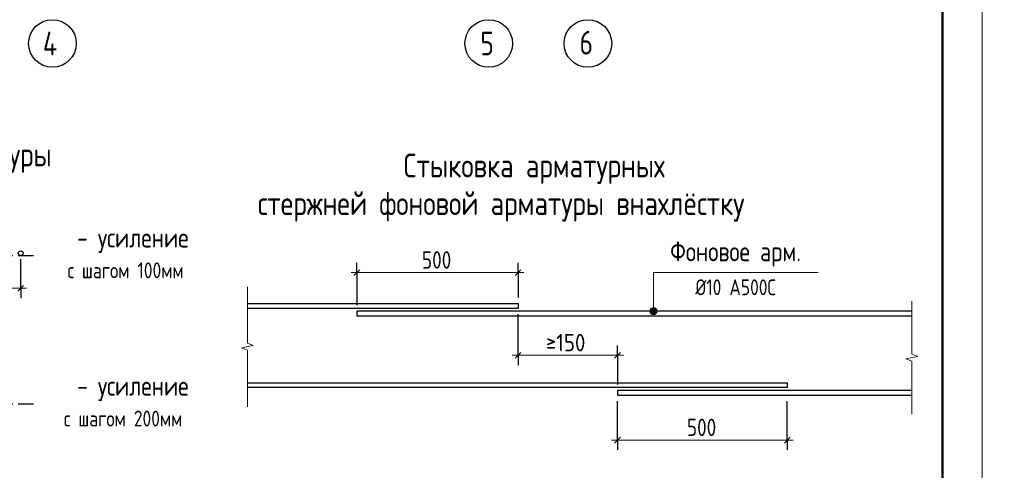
# Model space of a CAD drawing. Header units: millimetres. Extents: x 40580 to 1930067, y -240640 to 81020.
# Tile 673 of 686: x 1832315 to 1844727, y -223793 to -218109. Entities that reach past the tile are written whole.
import ezdxf

# ---------------------------------------------------------------- set-up
doc = ezdxf.new("R2010")
doc.units = ezdxf.units.MM
doc.linetypes.add('______2', pattern=[270, 200, -70])
doc.linetypes.add('CENTER', pattern=[2, 1.25, -0.25, 0.25, -0.25])
for name, color, linetype, lineweight in [('Standard', 7, 'Continuous', 25), ('ОСИ', 7, 'CENTER', 15), ('Примечания', 7, 'Continuous', 13)]:
    doc.layers.add(name, color=color, linetype=linetype, lineweight=lineweight)
doc.styles.add('GOST 2.304', font='isocpeur.ttf', dxfattribs={"width": 0.8})
doc.styles.add('GOST 2.304-81', font='txt')
doc.styles.add('ISOCPEUR', font='isocpeur.ttf')

msp = doc.modelspace()

# ---------------------------------------------------------------- hatches: boundary and pattern name
at = {"layer": 'Примечания', "linetype": 'Continuous', "lineweight": 13, "transparency": 33554687}
for points in [[(1840259.4, -221785.4), (1840349.4, -221785.4), (1840343.1, -221762.9)], [(1840259.4, -221785.4), (1840343.1, -221762.9), (1840265.7, -221762.9)], [(1840265.7, -221807.9), (1840349.4, -221785.4), (1840259.4, -221785.4)], [(1840265.7, -221762.9), (1840343.1, -221762.9), (1840326.9, -221746.7)], [(1840265.7, -221762.9), (1840326.9, -221746.7), (1840281.9, -221746.7)], [(1840265.7, -221807.9), (1840343.1, -221807.9), (1840349.4, -221785.4)], [(1840281.9, -221746.7), (1840326.9, -221746.7), (1840304.4, -221740.4)], [(1840281.9, -221824.1), (1840343.1, -221807.9), (1840265.7, -221807.9)], [(1840281.9, -221824.1), (1840326.9, -221824.1), (1840343.1, -221807.9)], [(1840326.9, -221824.1), (1840281.9, -221824.1), (1840304.4, -221830.4)]]:
    msp.add_hatch(color=7, dxfattribs=at).paths.add_polyline_path(points)

# ---------------------------------------------------------------- linework, layer by layer
at = {"layer": 'Standard', "color": 7, "linetype": 'Continuous', "lineweight": 13, "transparency": 33554687}
for points in [[(1823450, -239549.7), (1844450, -239549.7), (1844450, -209849.7), (1823450, -209849.7), (1823450, -239549.7)], [(1844450, -239549.7), (1865450, -239549.7), (1865450, -209849.7), (1844450, -209849.7), (1844450, -239549.7)]]:
    msp.add_lwpolyline(points, close=True, dxfattribs=at)
at = {"layer": 'Standard', "color": 7, "linetype": 'Continuous', "lineweight": 50, "transparency": 33554687}
msp.add_lwpolyline([(1825450, -210349.7), (1843950, -210349.7), (1843950, -239049.7), (1825450, -239049.7), (1825450, -210349.7)], close=True, dxfattribs=at)
at = {"layer": 'ОСИ', "color": 7, "linetype": 'Continuous', "lineweight": -3, "transparency": 33554687}
for centre in [(1832727.6, -218409.1), (1838227.6, -218409.1), (1839477.6, -218409.1)]:
    msp.add_circle(centre, 300, dxfattribs=at)
at = {"layer": 'Примечания', "color": 8, "linetype": '______2', "lineweight": -3, "true_color": 0x737373, "transparency": 33554687}
for p, q in [((1827977.8, -221085), (1832487.8, -221085)), ((1827977.8, -222954.4), (1832487.8, -222954.4))]:
    msp.add_line(p, q, dxfattribs=at)
at = {"layer": 'Примечания', "color": 253, "linetype": 'Continuous', "lineweight": -3, "true_color": 0xa0a0a0, "transparency": 33554687}
for p, q in [((1832327.8, -221497.5), (1832327.8, -221130)), ((1836566.9, -221299.8), (1836566.9, -221174.8)), ((1838596.9, -221299.8), (1838596.9, -221174.8)), ((1836566.9, -221299.8), (1836566.9, -221424.8)), ((1836566.9, -221299.8), (1836566.9, -221710.4)), ((1838596.9, -221299.8), (1838596.9, -221424.8)), ((1838596.9, -221299.8), (1838596.9, -221615.4)), ((1832327.8, -221497.5), (1832327.8, -221372.5)), ((1832327.8, -221497.5), (1832327.8, -221622.5)), ((1838596.9, -222342.6), (1838596.9, -221825.4)), ((1838596.9, -222342.6), (1838596.9, -222217.6)), ((1839851.9, -222342.6), (1839851.9, -222217.6)), ((1838596.9, -222342.6), (1838596.9, -222467.6)), ((1839851.9, -222342.6), (1839851.9, -222467.6)), ((1839851.9, -222342.6), (1839851.9, -222710.4)), ((1839851.9, -223411.6), (1839851.9, -222920.4)), ((1841991.9, -223411.6), (1841991.9, -222920.4)), ((1839851.9, -223411.6), (1839851.9, -223286.6)), ((1841991.9, -223411.6), (1841991.9, -223286.6)), ((1839851.9, -223411.6), (1839851.9, -223536.6)), ((1841991.9, -223411.6), (1841991.9, -223536.6))]:
    msp.add_line(p, q, dxfattribs=at)
at = {"layer": 'Примечания', "color": 7, "linetype": 'Continuous', "lineweight": 13, "transparency": 33554687}
for p, q in [((1836566.9, -221299.8), (1836491.9, -221299.8)), ((1836566.9, -221299.8), (1838596.9, -221299.8)), ((1838596.9, -221299.8), (1838671.9, -221299.8)), ((1831327.8, -221497.5), (1832327.8, -221497.5)), ((1832327.8, -221497.5), (1832402.8, -221497.5)), ((1835185.4, -221477.9), (1835185.4, -222188.8)), ((1843562.9, -221657.9), (1843562.9, -222328.8)), ((1840259.4, -221785.4), (1840259.4, -221785.4)), ((1840304.4, -221740.4), (1840304.4, -221740.4)), ((1840349.4, -221785.4), (1840349.4, -221785.4)), ((1840304.4, -221830.4), (1840304.4, -221830.4)), ((1835260.4, -222219), (1835110.4, -222249.3)), ((1835110.4, -222249.3), (1835185.4, -222279.5)), ((1835185.4, -222188.8), (1835260.4, -222219)), ((1835185.4, -222279.5), (1835185.4, -222990.4)), ((1838596.9, -222342.6), (1838521.9, -222342.6)), ((1838596.9, -222342.6), (1839851.9, -222342.6)), ((1839851.9, -222342.6), (1839926.9, -222342.6)), ((1843637.9, -222357.4), (1843487.9, -222385.9)), ((1843487.9, -222385.9), (1843562.9, -222414.5)), ((1843562.9, -222328.8), (1843637.9, -222357.4)), ((1843562.9, -222414.5), (1843562.9, -223085.4)), ((1835185.4, -222990.4), (1835185.4, -222990.4)), ((1843562.9, -223085.4), (1843562.9, -223085.4)), ((1839851.9, -223411.6), (1839776.9, -223411.6)), ((1839851.9, -223411.6), (1841991.9, -223411.6)), ((1841991.9, -223411.6), (1842066.9, -223411.6))]:
    msp.add_line(p, q, dxfattribs=at)
at = {"layer": 'Примечания', "color": 7, "linetype": 'Continuous', "lineweight": 25, "transparency": 33554687}
for p, q in [((1836529.4, -221337.3), (1836604.4, -221262.3)), ((1838559.4, -221337.3), (1838634.4, -221262.3)), ((1832290.3, -221535), (1832365.3, -221460)), ((1838559.4, -222380.1), (1838634.4, -222305.1)), ((1839814.4, -222380.1), (1839889.4, -222305.1)), ((1839814.4, -223449.1), (1839889.4, -223374.1)), ((1841954.4, -223449.1), (1842029.4, -223374.1))]:
    msp.add_line(p, q, dxfattribs=at)
at = {"layer": 'Примечания', "color": 7, "linetype": 'Continuous', "lineweight": 13, "transparency": 33554687}
msp.add_lwpolyline([(1840304.4, -221785.4), (1840304.4, -221299.8), (1842381.9, -221299.8)], dxfattribs=at)
at = {"layer": 'Примечания', "color": 7, "linetype": 'Continuous', "lineweight": 25, "transparency": 33554687}
for points in [[(1835185.4, -221690.4), (1838596.9, -221690.4), (1838596.9, -221750.4), (1835185.4, -221750.4)], [(1843562.9, -221785.4), (1836566.9, -221785.4), (1836566.9, -221845.4), (1843562.9, -221845.4)], [(1835185.4, -222690.4), (1841991.9, -222690.4), (1841991.9, -222750.4), (1835185.4, -222750.4)], [(1843562.9, -222785.4), (1839851.9, -222785.4), (1839851.9, -222845.4), (1843562.9, -222845.4)]]:
    msp.add_lwpolyline(points, dxfattribs=at)
at = {"layer": 'Примечания', "color": 7, "linetype": 'Continuous', "lineweight": -3, "transparency": 33554687}
msp.add_circle((1832327.8, -221055), 30, dxfattribs=at)
at = {"layer": 'Примечания', "color": 7, "linetype": 'Continuous', "lineweight": 13, "transparency": 33554687}
msp.add_circle((1840304.4, -221785.4), 45, dxfattribs=at)

# ---------------------------------------------------------------- texts
at = {"layer": 'ОСИ', "color": 7, "linetype": 'Continuous', "lineweight": 25, "transparency": 33554687, "char_height": 300, "attachment_point": 7, "style": 'ISOCPEUR'}
for s, insert, width in [('\\W0.80;4', (1832607.6, -218559.1), 359.83), ('\\W0.78;5', (1838122.6, -218559.1), 326.834), ('\\W0.78;6', (1839372.6, -218549.1), 326.853)]:
    msp.add_mtext(s, dxfattribs=dict(at, insert=insert, width=width))
at = {"layer": 'Примечания', "color": 7, "linetype": 'Continuous', "lineweight": 50, "transparency": 33554687, "char_height": 300, "attachment_point": 7, "style": 'GOST 2.304-81'}
for s, insert, width in [('Схема\\~раскладки\\~стержней', (1827852.6, -219547.4), 6428.76), ('фоновой\\~и\\~дополнительной\\~арматуры', (1826846.5, -220041), 6865.692), ('Стыковка\\~арматурных', (1837155.3, -220180.6), 5309.467), ('стержней\\~фоновой\\~арматуры\\~внахлёстку', (1835316.3, -220655.7), 6502.979)]:
    msp.add_mtext(s, dxfattribs=dict(at, insert=insert, width=width))
at = {"layer": 'Примечания', "color": 7, "linetype": 'Continuous', "lineweight": 25, "transparency": 33554687, "attachment_point": 7, "style": 'GOST 2.304'}
for s, insert, char_height, width in [('-\\~усиление', (1833038.2, -221050.8), 250, 1510.803), ('Фоновое\\~арм.', (1840515.2, -221224.8), 250, 1812.592), ('500', (1837386.4, -221249.8), 220, 516.39), ('с\\~шагом\\~100мм', (1832917.4, -221370.8), 200, 1606.262), ('Ø10\\~А500С', (1840831.9, -221584.8), 200, 1153.955), ('\\W0.87;≥150', (1838949.4, -222292.6), 220, 667.622), ('-\\~усиление', (1833038.2, -222920.2), 250, 1510.803), ('с\\~шагом\\~200мм', (1832871.5, -223240.3), 200, 1648.883), ('500', (1840726.4, -223361.6), 220, 516.396)]:
    msp.add_mtext(s, dxfattribs=dict(at, insert=insert, char_height=char_height, width=width))

doc.saveas('drawing.dxf')
